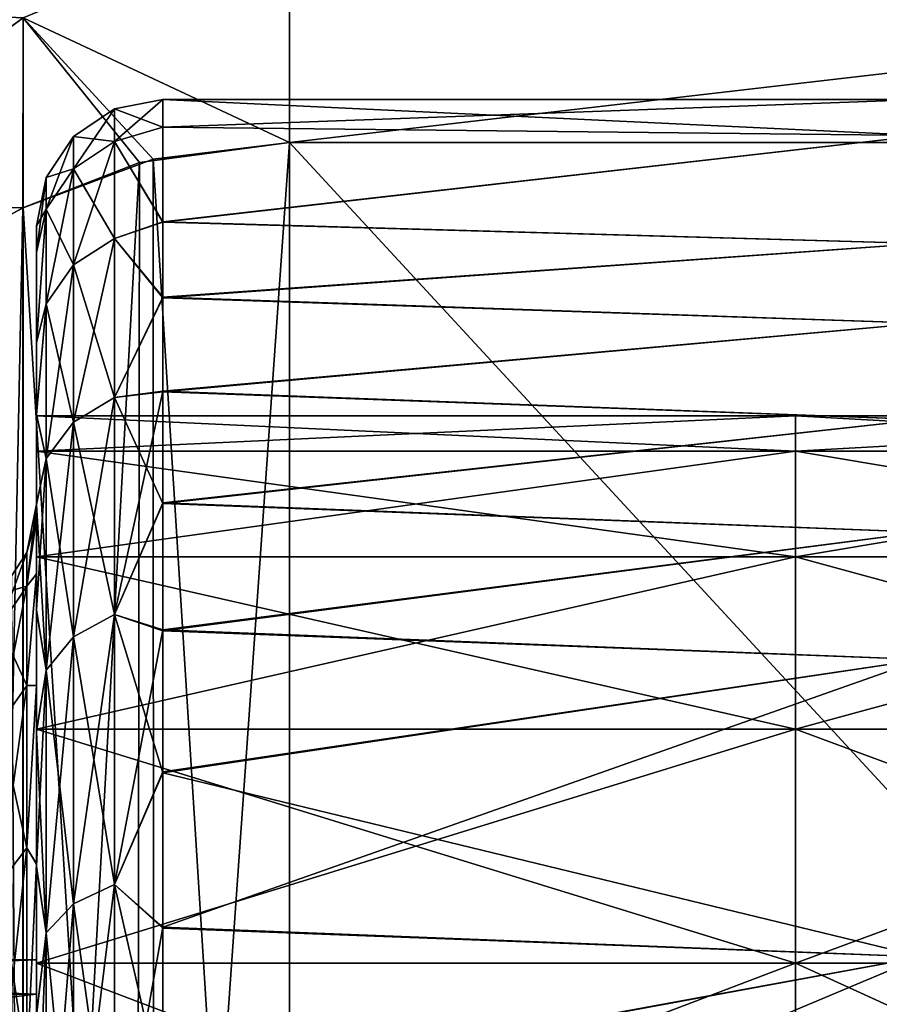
# Model space of a CAD drawing. Header units: metres. Extents: x 26 to 263, y -109 to 109.
# Tile 322 of 656: x 49.69 to 53.09, y 83.22 to 87.11. Entities that reach past the tile are written whole.
import ezdxf

# ---------------------------------------------------------------- set-up
doc = ezdxf.new("R2010")
doc.units = ezdxf.units.M
doc.layers.add('solid_500750', color=7, linetype='CONTINUOUS')

msp = doc.modelspace()

# ---------------------------------------------------------------- linework, layer by layer
at = {"layer": 'solid_500750'}
for points in [[(49.708447, 87.121803, -14.169006), (50.760601, 87.558327, -13.669705), (50.760601, 86.630127, -15.062011)], [(49.708447, 87.122452, -0.171403), (50.760601, 86.630127, 0.722599), (50.760601, 87.558327, -0.669705)], [(58.760601, 86.630127, -15.062011), (50.760601, 86.630127, -15.062011), (50.760601, 87.558327, -13.669705)], [(58.760601, 87.558327, -13.669705), (58.760601, 86.630127, -15.062011), (50.760601, 87.558327, -13.669705)], [(58.760601, 87.558327, -0.669705), (50.760601, 87.558327, -0.669705), (50.760601, 86.630127, 0.722599)], [(58.760601, 86.630127, 0.722599), (58.760601, 87.558327, -0.669705), (50.760601, 86.630127, 0.722599)], [(48.702442, 87.171486, -0.886169), (48.702442, 86.39566, 0.296868), (49.708447, 87.122452, -0.171403)], [(48.702442, 86.388512, -14.645936), (48.702442, 87.170189, -13.455487), (49.708447, 87.121803, -14.169006)], [(48.702442, 86.39566, 0.296868), (49.708607, 86.371056, 0.872175), (49.708447, 87.122452, -0.171403)], [(48.702442, 86.388512, -14.645936), (49.708447, 87.121803, -14.169006), (49.706978, 86.370819, -15.21172)], [(50.167454, 86.549828, -15.10837), (49.706978, 86.370819, -15.21172), (49.708447, 87.121803, -14.169006)], [(49.708447, 87.122452, -0.171403), (50.221989, 86.563576, 0.761022), (50.760601, 86.630127, 0.722599)], [(49.708447, 87.122452, -0.171403), (49.708607, 86.371056, 0.872175), (50.221989, 86.563576, 0.761022)], [(50.167454, 86.549828, -15.10837), (49.708447, 87.121803, -14.169006), (50.760601, 86.630127, -15.062011)], [(50.069256, 86.633133, -8.806314), (50.260601, 86.690468, -8.682401), (50.260601, 86.800003, -7.169705)], [(50.069256, 86.76194, -7.169705), (50.260601, 86.800003, -7.169705), (50.260601, 86.69001, -5.653903)], [(50.069256, 86.633133, -8.806314), (50.260601, 86.800003, -7.169705), (50.069256, 86.76194, -7.169705)], [(50.260601, 86.800003, -7.169705), (53.260601, 86.800003, -7.169705), (53.260601, 86.656792, -5.441743)], [(50.260601, 86.690468, -8.682401), (53.260601, 86.656792, -8.897668), (53.260601, 86.800003, -7.169705)], [(50.260601, 86.690468, -8.682401), (53.260601, 86.800003, -7.169705), (50.260601, 86.800003, -7.169705)], [(50.260601, 86.69001, -5.653903), (50.260601, 86.800003, -7.169705), (53.260601, 86.656792, -5.441743)], [(50.069256, 86.76194, -7.169705), (50.069256, 86.633133, -5.533098), (49.906906, 86.653412, -7.169705)], [(49.906906, 86.525948, -8.789336), (50.069256, 86.76194, -7.169705), (49.906906, 86.653412, -7.169705)], [(50.069256, 86.633133, -8.806314), (50.069256, 86.76194, -7.169705), (49.906906, 86.525948, -8.789336)], [(50.069256, 86.76194, -7.169705), (50.260601, 86.69001, -5.653903), (50.069256, 86.633133, -5.533098)], [(50.069256, 86.633133, -8.806314), (50.260601, 86.31662, -10.318895), (50.260601, 86.690468, -8.682401)], [(50.069256, 86.633133, -5.533098), (50.260601, 86.69001, -5.653903), (50.260601, 86.314995, -4.015373)], [(50.260601, 86.690468, -8.682401), (50.260601, 86.31662, -10.318895), (53.260601, 86.656792, -8.897668)], [(50.260601, 86.314995, -4.015373), (50.260601, 86.69001, -5.653903), (53.260601, 86.656792, -5.441743)], [(49.906906, 86.653412, -7.169705), (49.906906, 86.525948, -5.550075), (49.798508, 86.490974, -7.169705)], [(49.798508, 86.365509, -8.763926), (49.906906, 86.653412, -7.169705), (49.798508, 86.490974, -7.169705)], [(49.906906, 86.525948, -8.789336), (49.906906, 86.653412, -7.169705), (49.798508, 86.365509, -8.763926)], [(50.069256, 86.633133, -5.533098), (49.906906, 86.525948, -5.550075), (49.906906, 86.653412, -7.169705)], [(50.260601, 86.314995, -4.015373), (53.260601, 86.656792, -5.441743), (53.260601, 86.230965, -3.760177)], [(50.260601, 86.31662, -10.318895), (53.260601, 86.230965, -10.579234), (53.260601, 86.656792, -8.897668)], [(50.069256, 86.633133, -5.533098), (50.069256, 86.249893, -3.936788), (49.906906, 86.525948, -5.550075)], [(50.069256, 86.633133, -8.806314), (49.906906, 86.525948, -8.789336), (49.906906, 86.146683, -10.369086)], [(50.069256, 86.249893, -10.402622), (50.069256, 86.633133, -8.806314), (49.906906, 86.146683, -10.369086)], [(50.069256, 86.249893, -10.402622), (50.260601, 86.31662, -10.318895), (50.069256, 86.633133, -8.806314)], [(50.069256, 86.633133, -5.533098), (50.260601, 86.314995, -4.015373), (50.069256, 86.249893, -3.936788)], [(50.760601, 86.630127, -15.062011), (50.760601, 77.969872, -20.06201), (50.155594, 78.053627, -20.013655)], [(50.167454, 86.549828, -15.10837), (50.760601, 86.630127, -15.062011), (50.155594, 78.053627, -20.013655)], [(50.760601, 77.969872, 5.7226), (50.760601, 86.630127, 0.722599), (50.221989, 86.563576, 0.761022)], [(58.760601, 86.630127, -15.062011), (50.760601, 77.969872, -20.06201), (50.760601, 86.630127, -15.062011)], [(58.760601, 86.630127, -15.062011), (58.760601, 77.969872, -20.06201), (50.760601, 77.969872, -20.06201)], [(58.760601, 77.969872, 5.7226), (50.760601, 86.630127, 0.722599), (50.760601, 77.969872, 5.7226)], [(58.760601, 77.969872, 5.7226), (58.760601, 86.630127, 0.722599), (50.760601, 86.630127, 0.722599)], [(50.167454, 86.549828, -15.10837), (49.707775, 78.22921, -19.912285), (49.706978, 86.370819, -15.21172)], [(50.167454, 86.549828, -15.10837), (50.155594, 78.053627, -20.013655), (49.707775, 78.22921, -19.912285)], [(50.224606, 78.035484, 5.684717), (50.221989, 86.563576, 0.761022), (49.708607, 86.371056, 0.872175)], [(50.224606, 78.035484, 5.684717), (50.760601, 77.969872, 5.7226), (50.221989, 86.563576, 0.761022)], [(49.906906, 86.525948, -5.550075), (49.798508, 86.365509, -5.575485), (49.798508, 86.490974, -7.169705)], [(49.906906, 86.525948, -5.550075), (49.906906, 86.146683, -3.970325), (49.798508, 86.365509, -5.575485)], [(49.906906, 86.525948, -8.789336), (49.798508, 86.365509, -8.763926), (49.798508, 85.992195, -10.318891)], [(49.906906, 86.146683, -10.369086), (49.906906, 86.525948, -8.789336), (49.798508, 85.992195, -10.318891)], [(50.069256, 86.249893, -3.936788), (49.906906, 86.146683, -3.970325), (49.906906, 86.525948, -5.550075)], [(49.798508, 86.490974, -7.169705), (49.760601, 86.300003, -7.169705), (49.760601, 86.194901, -8.609825)], [(49.798508, 86.490974, -7.169705), (49.798508, 86.365509, -5.575485), (49.760601, 86.300003, -7.169705)], [(49.798508, 86.365509, -8.763926), (49.798508, 86.490974, -7.169705), (49.760601, 86.194901, -8.609825)], [(48.702442, 86.39566, 0.296868), (49.651966, 86.341187, 0.889419), (49.708607, 86.371056, 0.872175)], [(48.702442, 86.388512, -14.645936), (49.706978, 86.370819, -15.21172), (49.58485, 86.304192, -15.250189)], [(49.706978, 86.370819, -15.21172), (49.707775, 78.22921, -19.912285), (49.542622, 78.321304, -19.859112)], [(49.58485, 86.304192, -15.250189), (49.706978, 86.370819, -15.21172), (49.542622, 78.321304, -19.859112)], [(49.708195, 78.228745, 5.57314), (49.708607, 86.371056, 0.872175), (49.651966, 86.341187, 0.889419)], [(49.682022, 78.242271, 5.565331), (49.708195, 78.228745, 5.57314), (49.651966, 86.341187, 0.889419)], [(50.224606, 78.035484, 5.684717), (49.708607, 86.371056, 0.872175), (49.708195, 78.228745, 5.57314)], [(49.798508, 86.365509, -5.575485), (49.760601, 86.194481, -5.726679), (49.760601, 86.300003, -7.169705)], [(49.798508, 86.365509, -8.763926), (49.760601, 86.194901, -8.609825), (49.760601, 85.838943, -10.168273)], [(49.798508, 85.992195, -10.318891), (49.798508, 86.365509, -8.763926), (49.760601, 85.838943, -10.168273)], [(49.798508, 86.365509, -5.575485), (49.760601, 85.837425, -4.16631), (49.760601, 86.194481, -5.726679)], [(49.798508, 86.365509, -5.575485), (49.798508, 85.992195, -4.02052), (49.760601, 85.837425, -4.16631)], [(49.906906, 86.146683, -3.970325), (49.798508, 85.992195, -4.02052), (49.798508, 86.365509, -5.575485)], [(50.069256, 86.249893, -10.402622), (50.260601, 86.018234, -11.145367), (50.260601, 86.31662, -10.318895)], [(50.069256, 86.249893, -3.936788), (50.260601, 86.314995, -4.015373), (50.260601, 86.015961, -3.188486)], [(50.260601, 86.31662, -10.318895), (50.260601, 86.018234, -11.145367), (53.260601, 86.230965, -10.579234)], [(50.260601, 86.015961, -3.188486), (50.260601, 86.314995, -4.015373), (53.260601, 86.230965, -3.760177)], [(49.760601, 85.142311, -8.17487), (49.760601, 86.194901, -8.609825), (49.760601, 86.300003, -7.169705)], [(49.760601, 85.199997, -7.169705), (49.760601, 86.300003, -7.169705), (49.760601, 86.194481, -5.726679)], [(49.760601, 85.199997, -7.169705), (49.760601, 85.142311, -8.17487), (49.760601, 86.300003, -7.169705)], [(50.069256, 86.249893, -3.936788), (50.069256, 85.621658, -2.420084), (49.906906, 86.146683, -3.970325)], [(50.069256, 86.249893, -10.402622), (49.906906, 86.146683, -10.369086), (49.906906, 85.524956, -11.870057)], [(50.069256, 85.621658, -11.919327), (50.069256, 86.249893, -10.402622), (49.906906, 85.524956, -11.870057)], [(50.069256, 85.621658, -11.919327), (50.260601, 86.018234, -11.145367), (50.069256, 86.249893, -10.402622)], [(50.069256, 86.249893, -3.936788), (50.260601, 86.015961, -3.188486), (50.069256, 85.621658, -2.420084)], [(50.260601, 86.015961, -3.188486), (53.260601, 86.230965, -3.760177), (53.260601, 85.915703, -2.952196)], [(50.260601, 86.018234, -11.145367), (53.260601, 85.915703, -11.387215), (53.260601, 86.230965, -10.579234)], [(49.760601, 84.924103, -9.366734), (49.760601, 85.838943, -10.168273), (49.760601, 86.194901, -8.609825)], [(49.760601, 85.142311, -8.17487), (49.760601, 84.924103, -9.366734), (49.760601, 86.194901, -8.609825)], [(49.760601, 84.924721, -4.975094), (49.760601, 86.194481, -5.726679), (49.760601, 85.837425, -4.16631)], [(49.760601, 85.142464, -6.165868), (49.760601, 85.199997, -7.169705), (49.760601, 86.194481, -5.726679)], [(49.760601, 84.924721, -4.975094), (49.760601, 85.142464, -6.165868), (49.760601, 86.194481, -5.726679)], [(49.906906, 86.146683, -3.970325), (49.906906, 85.524956, -2.469354), (49.798508, 85.992195, -4.02052)], [(49.906906, 86.146683, -10.369086), (49.798508, 85.992195, -10.318891), (49.798508, 85.380226, -11.796312)], [(49.906906, 85.524956, -11.870057), (49.906906, 86.146683, -10.369086), (49.798508, 85.380226, -11.796312)], [(50.069256, 85.621658, -2.420084), (49.906906, 85.524956, -2.469354), (49.906906, 86.146683, -3.970325)], [(49.798508, 85.992195, -10.318891), (49.760601, 85.838943, -10.168273), (49.760601, 85.555458, -10.95631)], [(49.798508, 85.380226, -11.796312), (49.798508, 85.992195, -10.318891), (49.760601, 85.555458, -10.95631)], [(49.798508, 85.992195, -4.02052), (49.760601, 85.553322, -3.377881), (49.760601, 85.837425, -4.16631)], [(49.798508, 85.992195, -4.02052), (49.798508, 85.380226, -2.543098), (49.760601, 85.553322, -3.377881)], [(49.906906, 85.524956, -2.469354), (49.798508, 85.380226, -2.543098), (49.798508, 85.992195, -4.02052)], [(50.069256, 85.621658, -11.919327), (50.260601, 85.647041, -11.953311), (50.260601, 86.018234, -11.145367)], [(50.069256, 85.621658, -2.420084), (50.260601, 86.015961, -3.188486), (50.260601, 85.64418, -2.380513)], [(50.260601, 86.018234, -11.145367), (50.260601, 85.647041, -11.953311), (53.260601, 85.915703, -11.387215)], [(50.260601, 85.64418, -2.380513), (50.260601, 86.015961, -3.188486), (53.260601, 85.915703, -2.952196)], [(50.260601, 85.64418, -2.380513), (53.260601, 85.915703, -2.952196), (53.260601, 85.534401, -2.172123)], [(50.260601, 85.647041, -11.953311), (53.260601, 85.534401, -12.167288), (53.260601, 85.915703, -11.387215)], [(49.760601, 84.482536, -10.670852), (49.760601, 85.555458, -10.95631), (49.760601, 85.838943, -10.168273)], [(49.760601, 84.924103, -9.366734), (49.760601, 84.482536, -10.670852), (49.760601, 85.838943, -10.168273)], [(49.760601, 84.483879, -3.67169), (49.760601, 85.837425, -4.16631), (49.760601, 85.553322, -3.377881)], [(49.760601, 84.483879, -3.67169), (49.760601, 84.924721, -4.975094), (49.760601, 85.837425, -4.16631)], [(50.069256, 84.763885, -13.319079), (50.260601, 85.206169, -12.731193), (50.260601, 85.647041, -11.953311)], [(50.069256, 84.763885, -13.319079), (50.260601, 85.647041, -11.953311), (50.069256, 85.621658, -11.919327)], [(50.069256, 85.621658, -2.420084), (50.260601, 85.64418, -2.380513), (50.260601, 85.202827, -1.602866)], [(50.260601, 85.647041, -11.953311), (50.260601, 85.206169, -12.731193), (53.260601, 85.534401, -12.167288)], [(50.260601, 85.202827, -1.602866), (50.260601, 85.64418, -2.380513), (53.260601, 85.534401, -2.172123)], [(50.069256, 85.621658, -2.420084), (50.069256, 84.763885, -1.020332), (49.906906, 85.524956, -2.469354)], [(50.069256, 85.621658, -11.919327), (49.906906, 85.524956, -11.870057), (49.906906, 84.676086, -13.255289)], [(50.069256, 84.763885, -13.319079), (50.069256, 85.621658, -11.919327), (49.906906, 84.676086, -13.255289)], [(50.069256, 85.621658, -2.420084), (50.260601, 85.202827, -1.602866), (50.069256, 84.763885, -1.020332)], [(49.760601, 83.777328, -11.997189), (49.760601, 85.201454, -11.725068), (49.760601, 85.555458, -10.95631)], [(49.798508, 85.380226, -11.796312), (49.760601, 85.555458, -10.95631), (49.760601, 85.201454, -11.725068)], [(49.760601, 84.482536, -10.670852), (49.760601, 83.777328, -11.997189), (49.760601, 85.555458, -10.95631)], [(49.760601, 84.483879, -3.67169), (49.760601, 85.553322, -3.377881), (49.760601, 85.198776, -2.609095)], [(49.798508, 85.380226, -2.543098), (49.760601, 85.198776, -2.609095), (49.760601, 85.553322, -3.377881)], [(49.760601, 85.409325, -5.563097), (52.760601, 85.409325, -5.563097), (52.760601, 85.549889, -7.169705)], [(49.760601, 85.549889, -7.169705), (52.760601, 85.549889, -7.169705), (52.760601, 85.409325, -8.776314)], [(49.760601, 85.409325, -5.563097), (52.760601, 85.549889, -7.169705), (49.760601, 85.549889, -7.169705)], [(49.760601, 85.549889, -7.169705), (52.760601, 85.409325, -8.776314), (49.760601, 85.409325, -8.776314)], [(49.760601, 85.409325, -5.563097), (49.760601, 85.549889, -7.169705), (49.760601, 85.409325, -8.776314)], [(49.906906, 85.524956, -2.469354), (49.906906, 84.676086, -1.084121), (49.798508, 85.380226, -2.543098)], [(49.906906, 85.524956, -11.870057), (49.798508, 85.380226, -11.796312), (49.798508, 84.544678, -13.159812)], [(49.906906, 84.676086, -13.255289), (49.906906, 85.524956, -11.870057), (49.798508, 84.544678, -13.159812)], [(50.069256, 84.763885, -1.020332), (49.906906, 84.676086, -1.084121), (49.906906, 85.524956, -2.469354)], [(50.260601, 85.202827, -1.602866), (53.260601, 85.534401, -2.172123), (53.260601, 85.090103, -1.426634)], [(50.260601, 85.206169, -12.731193), (53.260601, 85.090103, -12.912777), (53.260601, 85.534401, -12.167288)], [(52.760601, 85.409462, -5.563492), (52.760601, 85.549988, -7.169705), (52.760601, 85.409462, -8.775919)], [(55.260601, 85.409462, -8.775919), (52.760601, 85.409462, -8.775919), (52.760601, 85.549988, -7.169705)], [(55.260601, 85.549988, -7.169705), (52.760601, 85.549988, -7.169705), (52.760601, 85.409462, -5.563492)], [(55.260601, 85.409462, -8.775919), (52.760601, 85.549988, -7.169705), (55.260601, 85.549988, -7.169705)], [(55.260601, 85.549988, -7.169705), (52.760601, 85.409462, -5.563492), (55.260601, 85.409462, -5.563492)], [(52.760601, 85.409325, -8.776314), (52.760601, 85.549889, -7.169705), (52.760601, 85.409325, -5.563097)], [(49.760601, 84.991959, -4.005581), (52.760601, 84.991959, -4.005581), (52.760601, 85.409325, -5.563097)], [(49.760601, 84.991959, -4.005581), (52.760601, 85.409325, -5.563097), (49.760601, 85.409325, -5.563097)], [(49.760601, 85.409325, -8.776314), (52.760601, 85.409325, -8.776314), (52.760601, 84.991959, -10.33383)], [(49.760601, 85.409325, -8.776314), (52.760601, 84.991959, -10.33383), (49.760601, 84.991959, -10.33383)], [(49.760601, 85.409325, -5.563097), (49.760601, 85.409325, -8.776314), (49.760601, 84.991959, -10.33383)], [(49.760601, 84.991959, -4.005581), (49.760601, 85.409325, -5.563097), (49.760601, 84.991959, -10.33383)], [(52.760601, 85.409462, -5.563492), (52.760601, 85.409462, -8.775919), (52.760601, 84.992165, -10.333332)], [(55.260601, 84.992165, -10.333332), (52.760601, 84.992165, -10.333332), (52.760601, 85.409462, -8.775919)], [(52.760601, 84.992165, -4.006079), (52.760601, 85.409462, -5.563492), (52.760601, 84.992165, -10.333332)], [(55.260601, 84.992165, -10.333332), (52.760601, 85.409462, -8.775919), (55.260601, 85.409462, -8.775919)], [(55.260601, 85.409462, -5.563492), (52.760601, 85.409462, -5.563492), (52.760601, 84.992165, -4.006079)], [(55.260601, 85.409462, -5.563492), (52.760601, 84.992165, -4.006079), (55.260601, 84.992165, -4.006079)], [(52.760601, 85.409325, -8.776314), (52.760601, 85.409325, -5.563097), (52.760601, 84.991959, -4.005581)], [(52.760601, 84.991959, -10.33383), (52.760601, 85.409325, -8.776314), (52.760601, 84.991959, -4.005581)], [(49.798508, 85.380226, -11.796312), (49.760601, 85.201454, -11.725068), (49.760601, 84.78228, -12.466056)], [(49.798508, 84.544678, -13.159812), (49.798508, 85.380226, -11.796312), (49.760601, 84.78228, -12.466056)], [(49.798508, 85.380226, -2.543098), (49.798508, 84.544678, -1.179599), (49.760601, 85.198776, -2.609095)], [(49.906906, 84.676086, -1.084121), (49.798508, 84.544678, -1.179599), (49.798508, 85.380226, -2.543098)], [(49.722691, 84.876709, -8.682011), (49.760601, 85.142311, -8.17487), (49.760601, 85.199997, -7.169705)], [(49.722691, 85.009018, -7.169705), (49.760601, 85.199997, -7.169705), (49.760601, 85.142464, -6.165868)], [(49.722691, 84.876709, -8.682011), (49.760601, 85.199997, -7.169705), (49.722691, 85.009018, -7.169705)], [(49.760601, 83.777328, -11.997189), (49.760601, 84.78228, -12.466056), (49.760601, 85.201454, -11.725068)], [(49.760601, 83.779533, -2.345641), (49.760601, 85.198776, -2.609095), (49.760601, 84.779137, -1.868331)], [(49.798508, 84.544678, -1.179599), (49.760601, 84.779137, -1.868331), (49.760601, 85.198776, -2.609095)], [(49.760601, 83.779533, -2.345641), (49.760601, 84.483879, -3.67169), (49.760601, 85.198776, -2.609095)], [(50.069256, 84.763885, -13.319079), (50.260601, 84.70369, -13.46478), (50.260601, 85.206169, -12.731193)], [(50.069256, 84.763885, -1.020332), (50.260601, 85.202827, -1.602866), (50.260601, 84.699966, -0.869659)], [(50.260601, 85.206169, -12.731193), (50.260601, 84.70369, -13.46478), (53.260601, 85.090103, -12.912777)], [(50.260601, 84.699966, -0.869659), (50.260601, 85.202827, -1.602866), (53.260601, 85.090103, -1.426634)], [(49.722691, 84.876709, -5.6574), (49.760601, 85.142464, -6.165868), (49.760601, 84.924721, -4.975094)], [(49.722691, 85.009018, -7.169705), (49.760601, 85.142464, -6.165868), (49.722691, 84.876709, -5.6574)], [(49.722691, 84.876709, -8.682011), (49.760601, 84.924103, -9.366734), (49.760601, 85.142311, -8.17487)], [(50.260601, 84.699966, -0.869659), (53.260601, 85.090103, -1.426634), (53.260601, 84.586143, -0.720747)], [(50.260601, 84.70369, -13.46478), (53.260601, 84.586143, -13.618665), (53.260601, 85.090103, -12.912777)], [(49.722691, 85.009018, -7.169705), (49.722691, 84.876709, -5.6574), (49.614292, 84.846588, -7.169705)], [(49.614292, 84.716743, -8.653805), (49.722691, 85.009018, -7.169705), (49.614292, 84.846588, -7.169705)], [(49.722691, 84.876709, -8.682011), (49.722691, 85.009018, -7.169705), (49.614292, 84.716743, -8.653805)], [(49.760601, 84.310738, -2.544705), (52.760601, 84.310738, -2.544705), (52.760601, 84.991959, -4.005581)], [(49.760601, 84.310738, -2.544705), (52.760601, 84.991959, -4.005581), (49.760601, 84.991959, -4.005581)], [(49.760601, 84.991959, -10.33383), (52.760601, 84.991959, -10.33383), (52.760601, 84.310738, -11.794705)], [(49.760601, 84.991959, -10.33383), (52.760601, 84.310738, -11.794705), (49.760601, 84.310738, -11.794705)], [(49.760601, 84.991959, -4.005581), (49.760601, 84.991959, -10.33383), (49.760601, 84.310738, -11.794705)], [(49.760601, 84.310738, -2.544705), (49.760601, 84.991959, -4.005581), (49.760601, 84.310738, -11.794705)], [(52.760601, 84.992165, -4.006079), (52.760601, 84.992165, -10.333332), (52.760601, 84.310768, -11.794628)], [(55.260601, 84.310768, -11.794628), (52.760601, 84.310768, -11.794628), (52.760601, 84.992165, -10.333332)], [(52.760601, 84.310768, -2.544783), (52.760601, 84.992165, -4.006079), (52.760601, 84.310768, -11.794628)], [(55.260601, 84.310768, -11.794628), (52.760601, 84.992165, -10.333332), (55.260601, 84.992165, -10.333332)], [(55.260601, 84.992165, -4.006079), (52.760601, 84.992165, -4.006079), (52.760601, 84.310768, -2.544783)], [(55.260601, 84.992165, -4.006079), (52.760601, 84.310768, -2.544783), (55.260601, 84.310768, -2.544783)], [(52.760601, 84.991959, -10.33383), (52.760601, 84.991959, -4.005581), (52.760601, 84.310738, -2.544705)], [(52.760601, 84.310738, -11.794705), (52.760601, 84.991959, -10.33383), (52.760601, 84.310738, -2.544705)], [(49.722691, 84.483803, -4.191045), (49.760601, 84.924721, -4.975094), (49.760601, 84.483879, -3.67169)], [(49.722691, 84.876709, -5.6574), (49.760601, 84.924721, -4.975094), (49.722691, 84.483803, -4.191045)], [(49.722691, 84.483803, -10.148366), (49.760601, 84.482536, -10.670852), (49.760601, 84.924103, -9.366734)], [(49.722691, 84.483803, -10.148366), (49.760601, 84.924103, -9.366734), (49.722691, 84.876709, -8.682011)], [(49.722691, 84.876709, -5.6574), (49.614292, 84.716743, -5.685606), (49.614292, 84.846588, -7.169705)], [(49.722691, 84.876709, -5.6574), (49.722691, 84.483803, -4.191045), (49.614292, 84.716743, -5.685606)], [(49.722691, 84.876709, -8.682011), (49.614292, 84.716743, -8.653805), (49.614292, 84.331161, -10.09281)], [(49.722691, 84.483803, -10.148366), (49.722691, 84.876709, -8.682011), (49.614292, 84.331161, -10.09281)], [(49.760601, 82.801231, -13.247708), (49.760601, 84.303291, -13.165073), (49.760601, 84.78228, -12.466056)], [(49.798508, 84.544678, -13.159812), (49.760601, 84.78228, -12.466056), (49.760601, 84.303291, -13.165073)], [(49.760601, 83.777328, -11.997189), (49.760601, 82.801231, -13.247708), (49.760601, 84.78228, -12.466056)], [(49.760601, 83.779533, -2.345641), (49.760601, 84.779137, -1.868331), (49.760601, 84.299805, -1.169671)], [(49.798508, 84.544678, -1.179599), (49.760601, 84.299805, -1.169671), (49.760601, 84.779137, -1.868331)], [(50.069256, 84.763885, -1.020332), (50.069256, 83.697708, 0.228003), (49.906906, 84.676086, -1.084121)], [(50.069256, 84.763885, -13.319079), (49.906906, 84.676086, -13.255289), (49.906906, 83.620972, -14.490675)], [(50.069256, 83.697708, -14.567414), (50.069256, 84.763885, -13.319079), (49.906906, 83.620972, -14.490675)], [(50.069256, 83.697708, -14.567414), (50.260601, 84.70369, -13.46478), (50.069256, 84.763885, -13.319079)], [(50.069256, 84.763885, -1.020332), (50.260601, 84.699966, -0.869659), (50.260601, 84.138855, -0.183835)], [(50.069256, 84.763885, -1.020332), (50.260601, 84.138855, -0.183835), (50.069256, 83.697708, 0.228003)], [(49.722691, 84.483803, -4.191045), (49.614292, 84.331161, -4.246601), (49.614292, 84.716743, -5.685606)], [(49.906906, 84.676086, -1.084121), (49.906906, 83.620972, 0.151264), (49.798508, 84.544678, -1.179599)], [(49.906906, 84.676086, -13.255289), (49.798508, 84.544678, -13.159812), (49.798508, 83.506111, -14.375814)], [(49.906906, 83.620972, -14.490675), (49.906906, 84.676086, -13.255289), (49.798508, 83.506111, -14.375814)], [(50.069256, 83.697708, 0.228003), (49.906906, 83.620972, 0.151264), (49.906906, 84.676086, -1.084121)], [(50.069256, 83.697708, -14.567414), (50.260601, 84.142921, -14.151005), (50.260601, 84.70369, -13.46478)], [(50.260601, 84.70369, -13.46478), (50.260601, 84.142921, -14.151005), (53.260601, 84.586143, -13.618665)], [(50.260601, 84.138855, -0.183835), (50.260601, 84.699966, -0.869659), (53.260601, 84.586143, -0.720747)], [(50.260601, 84.138855, -0.183835), (53.260601, 84.586143, -0.720747), (53.260601, 83.411316, 0.555443)], [(50.260601, 83.528648, -14.785257), (53.260601, 83.411316, -14.894855), (53.260601, 84.586143, -13.618665)], [(50.260601, 84.142921, -14.151005), (50.260601, 83.528648, -14.785257), (53.260601, 84.586143, -13.618665)], [(49.798508, 84.544678, -13.159812), (49.760601, 84.303291, -13.165073), (49.760601, 83.769897, -13.818148)], [(49.798508, 83.506111, -14.375814), (49.798508, 84.544678, -13.159812), (49.760601, 83.769897, -13.818148)], [(49.798508, 84.544678, -1.179599), (49.798508, 83.506111, 0.036404), (49.760601, 84.299805, -1.169671)], [(49.906906, 83.620972, 0.151264), (49.798508, 83.506111, 0.036404), (49.798508, 84.544678, -1.179599)], [(49.722691, 84.483803, -4.191045), (49.722691, 83.842232, -2.815195), (49.614292, 84.331161, -4.246601)], [(49.722691, 84.483803, -10.148366), (49.614292, 84.331161, -10.09281), (49.614292, 83.701561, -11.442998)], [(49.722691, 83.842232, -11.524216), (49.722691, 84.483803, -10.148366), (49.614292, 83.701561, -11.442998)], [(49.722691, 83.842232, -2.815195), (49.760601, 84.483879, -3.67169), (49.760601, 83.779533, -2.345641)], [(49.722691, 84.483803, -4.191045), (49.760601, 84.483879, -3.67169), (49.722691, 83.842232, -2.815195)], [(49.722691, 83.842232, -11.524216), (49.760601, 84.482536, -10.670852), (49.722691, 84.483803, -10.148366)], [(49.722691, 83.842232, -11.524216), (49.760601, 83.777328, -11.997189), (49.760601, 84.482536, -10.670852)], [(49.722691, 83.842232, -2.815195), (49.614292, 83.701561, -2.896413), (49.614292, 84.331161, -4.246601)], [(49.760601, 83.386192, -1.224308), (52.760601, 83.386192, -1.224308), (52.760601, 84.310738, -2.544705)], [(49.760601, 83.386192, -1.224308), (52.760601, 84.310738, -2.544705), (49.760601, 84.310738, -2.544705)], [(49.760601, 84.310738, -11.794705), (52.760601, 84.310738, -11.794705), (52.760601, 83.386192, -13.115103)], [(49.760601, 84.310738, -11.794705), (52.760601, 83.386192, -13.115103), (49.760601, 83.386192, -13.115103)], [(49.760601, 84.310738, -2.544705), (49.760601, 84.310738, -11.794705), (49.760601, 83.386192, -13.115103)], [(49.760601, 83.400002, -7.169705), (49.760601, 84.310738, -2.544705), (49.760601, 83.386192, -13.115103)], [(49.760601, 83.400002, -7.169705), (49.760601, 83.386192, -1.224308), (49.760601, 84.310738, -2.544705)], [(49.760601, 82.801231, -13.247708), (49.760601, 83.769897, -13.818148), (49.760601, 84.303291, -13.165073)], [(49.760601, 82.804268, -1.094957), (49.760601, 84.299805, -1.169671), (49.760601, 83.766075, -0.516976)], [(49.798508, 83.506111, 0.036404), (49.760601, 83.766075, -0.516976), (49.760601, 84.299805, -1.169671)], [(49.760601, 82.804268, -1.094957), (49.760601, 83.779533, -2.345641), (49.760601, 84.299805, -1.169671)], [(52.760601, 84.310768, -2.544783), (52.760601, 84.310768, -11.794628), (52.760601, 83.385971, -13.115409)], [(55.260601, 83.385971, -13.115409), (52.760601, 83.385971, -13.115409), (52.760601, 84.310768, -11.794628)], [(52.760601, 83.385971, -1.224002), (52.760601, 84.310768, -2.544783), (52.760601, 83.385971, -13.115409)], [(55.260601, 83.385971, -13.115409), (52.760601, 84.310768, -11.794628), (55.260601, 84.310768, -11.794628)], [(55.260601, 84.310768, -2.544783), (52.760601, 84.310768, -2.544783), (52.760601, 83.385971, -1.224002)], [(55.260601, 84.310768, -2.544783), (52.760601, 83.385971, -1.224002), (55.260601, 83.385971, -1.224002)], [(52.760601, 84.310738, -11.794705), (52.760601, 84.310738, -2.544705), (52.760601, 83.386192, -1.224308)], [(52.760601, 83.386192, -13.115103), (52.760601, 84.310738, -11.794705), (52.760601, 83.386192, -1.224308)], [(50.069256, 83.697708, -14.567414), (50.260601, 83.528648, -14.785257), (50.260601, 84.142921, -14.151005)], [(50.069256, 83.697708, 0.228003), (50.260601, 84.138855, -0.183835), (50.260601, 83.524231, 0.450037)], [(50.260601, 83.524231, 0.450037), (50.260601, 84.138855, -0.183835), (53.260601, 83.411316, 0.555443)], [(49.722691, 83.842232, -2.815195), (49.722691, 82.971497, -1.571655), (49.614292, 83.701561, -2.896413)], [(49.722691, 83.842232, -11.524216), (49.614292, 83.701561, -11.442998), (49.614292, 82.847061, -12.663344)], [(49.722691, 82.971497, -12.767756), (49.722691, 83.842232, -11.524216), (49.614292, 82.847061, -12.663344)], [(49.722691, 82.971497, -12.767756), (49.760601, 83.777328, -11.997189), (49.722691, 83.842232, -11.524216)], [(49.722691, 83.842232, -2.815195), (49.760601, 83.779533, -2.345641), (49.722691, 82.971497, -1.571655)], [(49.722691, 82.971497, -1.571655), (49.760601, 83.779533, -2.345641), (49.760601, 82.804268, -1.094957)], [(49.722691, 82.971497, -12.767756), (49.760601, 82.801231, -13.247708), (49.760601, 83.777328, -11.997189)], [(49.760601, 81.588234, -14.328116), (49.760601, 83.184143, -14.422898), (49.760601, 83.769897, -13.818148)], [(49.798508, 83.506111, -14.375814), (49.760601, 83.769897, -13.818148), (49.760601, 83.184143, -14.422898)], [(49.760601, 82.801231, -13.247708), (49.760601, 81.588234, -14.328116), (49.760601, 83.769897, -13.818148)], [(49.760601, 81.591873, -0.01399), (49.760601, 83.766075, -0.516976), (49.760601, 83.180008, 0.087416)], [(49.798508, 83.506111, 0.036404), (49.760601, 83.180008, 0.087416), (49.760601, 83.766075, -0.516976)], [(49.760601, 81.591873, -0.01399), (49.760601, 82.804268, -1.094957), (49.760601, 83.766075, -0.516976)], [(49.722691, 82.971497, -1.571655), (49.614292, 82.847061, -1.676066), (49.614292, 83.701561, -2.896413)], [(50.069256, 83.697708, 0.228003), (50.069256, 82.449371, 1.294181), (49.906906, 83.620972, 0.151264)], [(50.069256, 83.697708, -14.567414), (49.906906, 83.620972, -14.490675), (49.906906, 82.385582, -15.545794)], [(50.069256, 82.449371, -15.633593), (50.069256, 83.697708, -14.567414), (49.906906, 82.385582, -15.545794)], [(50.069256, 82.449371, -15.633593), (50.260601, 83.528648, -14.785257), (50.069256, 83.697708, -14.567414)], [(50.069256, 83.697708, 0.228003), (50.260601, 83.524231, 0.450037), (50.260601, 82.857697, 1.030698)], [(50.069256, 83.697708, 0.228003), (50.260601, 82.857697, 1.030698), (50.069256, 82.449371, 1.294181)], [(49.906906, 83.620972, 0.151264), (49.906906, 82.385582, 1.206382), (49.798508, 83.506111, 0.036404)], [(49.906906, 83.620972, -14.490675), (49.798508, 83.506111, -14.375814), (49.798508, 82.290108, -15.41438)], [(49.906906, 82.385582, -15.545794), (49.906906, 83.620972, -14.490675), (49.798508, 82.290108, -15.41438)], [(50.069256, 82.449371, 1.294181), (49.906906, 82.385582, 1.206382), (49.906906, 83.620972, 0.151264)], [(49.798508, 83.506111, -14.375814), (49.760601, 83.184143, -14.422898), (49.760601, 82.550194, -14.975668)], [(49.798508, 82.290108, -15.41438), (49.798508, 83.506111, -14.375814), (49.760601, 82.550194, -14.975668)], [(49.798508, 83.506111, 0.036404), (49.798508, 82.290108, 1.074969), (49.760601, 83.180008, 0.087416)], [(49.906906, 82.385582, 1.206382), (49.798508, 82.290108, 1.074969), (49.798508, 83.506111, 0.036404)], [(50.069256, 82.449371, -15.633593), (50.260601, 82.862457, -15.3663), (50.260601, 83.528648, -14.785257)], [(50.260601, 83.528648, -14.785257), (50.260601, 82.862457, -15.3663), (53.260601, 83.411316, -14.894855)], [(50.260601, 82.857697, 1.030698), (50.260601, 83.524231, 0.450037), (53.260601, 83.411316, 0.555443)], [(49.760601, 83.263603, -8.554413), (46.260601, 83.263603, -8.554413), (46.260601, 83.400002, -7.169705)], [(49.760601, 83.400002, -7.169705), (46.260601, 83.400002, -7.169705), (46.260601, 83.263603, -5.784997)], [(49.760601, 83.263603, -8.554413), (46.260601, 83.400002, -7.169705), (49.760601, 83.400002, -7.169705)], [(49.760601, 83.400002, -7.169705), (46.260601, 83.263603, -5.784997), (49.760601, 83.263603, -5.784997)], [(49.760601, 83.263603, -8.554413), (49.760601, 83.400002, -7.169705), (49.760601, 83.386192, -13.115103)], [(49.760601, 83.400002, -7.169705), (49.760601, 83.263603, -5.784997), (49.760601, 83.386192, -1.224308)], [(49.760601, 82.246025, -0.084106), (52.760601, 82.246025, -0.084106), (52.760601, 83.386192, -1.224308)], [(49.760601, 82.246025, -0.084106), (52.760601, 83.386192, -1.224308), (49.760601, 83.386192, -1.224308)], [(49.760601, 83.386192, -13.115103), (52.760601, 83.386192, -13.115103), (52.760601, 82.246025, -14.255304)], [(49.760601, 83.386192, -13.115103), (52.760601, 82.246025, -14.255304), (49.760601, 82.246025, -14.255304)], [(49.760601, 83.263603, -8.554413), (49.760601, 83.386192, -13.115103), (49.760601, 82.246025, -14.255304)], [(49.760601, 82.859451, -4.452692), (49.760601, 82.246025, -0.084106), (49.760601, 83.386192, -1.224308)], [(49.760601, 83.263603, -5.784997), (49.760601, 82.859451, -4.452692), (49.760601, 83.386192, -1.224308)], [(50.260601, 82.857697, 1.030698), (53.260601, 83.411316, 0.555443), (53.260601, 82.042732, 1.620677)], [(50.260601, 82.14901, -15.889745), (53.260601, 82.042732, -15.960088), (53.260601, 83.411316, -14.894855)], [(50.260601, 82.862457, -15.3663), (50.260601, 82.14901, -15.889745), (53.260601, 83.411316, -14.894855)], [(52.760601, 83.386192, -13.115103), (52.760601, 83.386192, -1.224308), (52.760601, 82.246025, -0.084106)], [(52.760601, 82.246025, -14.255304), (52.760601, 83.386192, -13.115103), (52.760601, 82.246025, -0.084106)], [(52.760601, 83.385971, -1.224002), (52.760601, 83.385971, -13.115409), (52.760601, 82.245865, -14.255543)], [(55.260601, 82.245865, -14.255543), (52.760601, 82.245865, -14.255543), (52.760601, 83.385971, -13.115409)], [(52.760601, 82.245865, -0.083868), (52.760601, 83.385971, -1.224002), (52.760601, 82.245865, -14.255543)], [(55.260601, 82.245865, -14.255543), (52.760601, 83.385971, -13.115409), (55.260601, 83.385971, -13.115409)], [(55.260601, 83.385971, -1.224002), (52.760601, 83.385971, -1.224002), (52.760601, 82.245865, -0.083868)], [(55.260601, 83.385971, -1.224002), (52.760601, 82.245865, -0.083868), (55.260601, 82.245865, -0.083868)], [(49.760601, 82.859451, -9.886719), (46.260601, 82.859451, -9.886719), (46.260601, 83.263603, -8.554413)], [(49.760601, 82.859451, -9.886719), (46.260601, 83.263603, -8.554413), (49.760601, 83.263603, -8.554413)], [(49.760601, 83.263603, -5.784997), (46.260601, 83.263603, -5.784997), (46.260601, 82.859451, -4.452692)], [(49.760601, 83.263603, -5.784997), (46.260601, 82.859451, -4.452692), (49.760601, 82.859451, -4.452692)], [(49.760601, 82.859451, -9.886719), (49.760601, 83.263603, -8.554413), (49.760601, 82.246025, -14.255304)]]:
    msp.add_3dface(points, dxfattribs=at)

doc.saveas('drawing.dxf')
